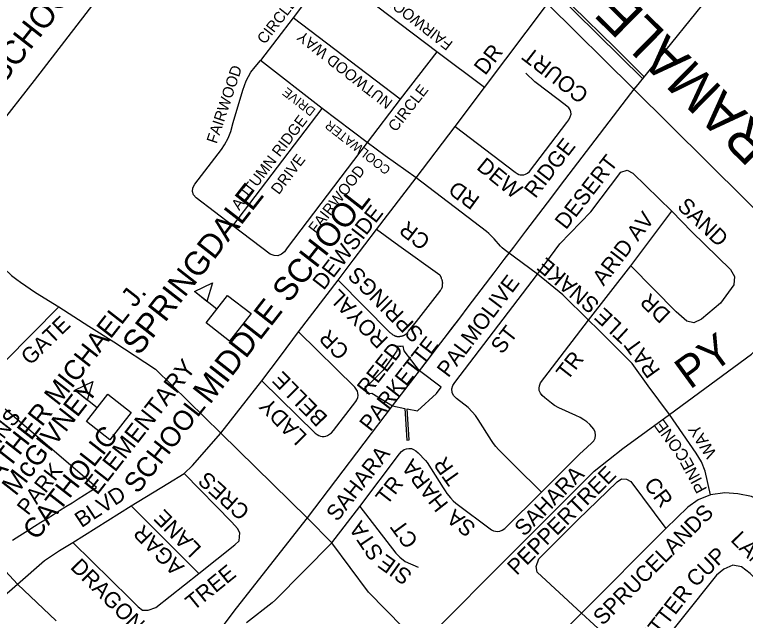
# Model space of a CAD drawing. Extents: x 586326 to 623965, y 4819854 to 4857850.
# Drawn here: x 599021 to 599945, y 4844882 to 4845643 of the extents above; entities that cross this region are included whole.
import ezdxf

# ---------------------------------------------------------------- set-up
doc = ezdxf.new("R2010")
doc.units = 0
for name, color, linetype in [('Lots_Concessions', 7, 'Continuous'), ('Major Rds and Hwys', 7, 'Continuous'), ('Major Rds Lbls', 7, 'Continuous'), ('Minor Rd Lbls', 7, 'Continuous'), ('Minor Rds', 7, 'Continuous'), ('Park Lbls', 7, 'Continuous'), ('Park Outlines', 7, 'Continuous'), ('Proposed Secondary Rds', 7, 'Continuous'), ('School Syms_Lbls', 7, 'Continuous'), ('Secondary Rds Lbls', 7, 'Continuous')]:
    doc.layers.add(name, color=color, linetype=linetype)

msp = doc.modelspace()

# ---------------------------------------------------------------- linework, layer by layer
at = {"layer": 'Lots_Concessions'}
for p, q in [((599045.67, 4845560.14), (599138.66, 4845680.96)), ((599805.59, 4845550.25), (599900.61, 4845667.87)), ((598527.63, 4844895.9), (599045.67, 4845560.14)), ((599722.36, 4845441.31), (599805.75, 4845550.76)), ((599711.36, 4845426.87), (599722.36, 4845441.31)), ((599700.36, 4845412.43), (599711.36, 4845426.87)), ((599689.36, 4845397.99), (599700.36, 4845412.43)), ((599678.35, 4845383.55), (599689.36, 4845397.99)), ((599667.35, 4845369.11), (599678.35, 4845383.55)), ((599652.19, 4845349.21), (599667.35, 4845369.11)), ((599640.07, 4845333.3), (599652.19, 4845349.21)), ((599627.35, 4845316.6), (599640.07, 4845333.3)), ((599623.26, 4845311.23), (599627.35, 4845316.6)), ((599616.44, 4845302.29), (599623.26, 4845311.23)), ((599605.54, 4845287.98), (599616.44, 4845302.29)), ((599594.63, 4845273.66), (599605.54, 4845287.98)), ((599583.73, 4845259.35), (599594.63, 4845273.66)), ((599552.83, 4845218.79), (599583.73, 4845259.35)), ((599572.82, 4845245.04), (599583.73, 4845259.35)), ((599562.82, 4845231.91), (599572.82, 4845245.04)), ((599552.83, 4845218.79), (599562.82, 4845231.91)), ((599532.84, 4845192.55), (599552.83, 4845218.79)), ((599542.83, 4845205.67), (599552.83, 4845218.79)), ((599532.84, 4845192.55), (599542.83, 4845205.67)), ((599525.56, 4845183.01), (599532.84, 4845192.55)), ((599525.56, 4845183.01), (599532.84, 4845192.55)), ((599498.9, 4845148.01), (599525.56, 4845183.01)), ((599498.9, 4845148.01), (599525.56, 4845183.01)), ((599390.98, 4845006.36), (599498.9, 4845148.01)), ((599301.28, 4844892.04), (599390.98, 4845006.36)), ((599215.4, 4844777.68), (599301.28, 4844892.04))]:
    msp.add_line(p, q, dxfattribs=at)
at = {"layer": 'Major Rds and Hwys'}
for points in [[(600039.25, 4845315.76), (599803.02, 4845549.78), (599694.92, 4845656.87)], [(599849.09, 4845137.24), (599953.04, 4845213.47), (599981.66, 4845243.12), (600039.25, 4845315.76)], [(599534.03, 4844845.06), (599660.18, 4844971.87), (599753.94, 4845065.3), (599790.27, 4845094.34), (599849.09, 4845137.24)]]:
    msp.add_lwpolyline(points, dxfattribs=at)
at = {"layer": 'Minor Rds'}
for points in [[(599424.41, 4845694.74), (599419.39, 4845695.12), (599415.15, 4845693.54), (599410.88, 4845689.9), (599373.24, 4845639.24)], [(599554.79, 4845596.43), (599433.34, 4845688.58), (599424.41, 4845694.74)], [(599373.24, 4845639.24), (599331.68, 4845585.31)], [(599508.38, 4845536.41), (599373.24, 4845639.24)], [(599554.79, 4845596.43), (599508.38, 4845536.41)], [(599615.16, 4845550.98), (599554.79, 4845596.43)], [(599296.61, 4845376.19), (599250.38, 4845411.44), (599247.02, 4845415.22), (599245.52, 4845419.55), (599246.06, 4845424.29), (599248.59, 4845428.63), (599282.36, 4845472.58), (599286.14, 4845478.52), (599290.6, 4845486.8), (599294.21, 4845495.46), (599297.33, 4845506.8), (599309.36, 4845547.92), (599313.57, 4845559.56), (599319.49, 4845570.44), (599324.92, 4845577.39), (599331.68, 4845585.31)], [(599409.66, 4845524.5), (599331.68, 4845585.31)], [(599577.97, 4845501.73), (599653.86, 4845443.98), (599656.33, 4845442.2), (599658.36, 4845441.15), (599660.43, 4845440.54), (599662.69, 4845440.47), (599664.9, 4845440.75), (599667.16, 4845441.57), (599669.49, 4845442.87), (599671.88, 4845444.77), (599719.24, 4845506.63), (599721.6, 4845510.25), (599723.61, 4845514.01), (599724.56, 4845517.5), (599724.4, 4845520.25), (599723.59, 4845522.97), (599721.63, 4845525.31), (599717.3, 4845529.03), (599682.09, 4845555.73), (599678.76, 4845558.33), (599667.49, 4845569.37)], [(599508.38, 4845536.41), (599466.87, 4845481.64)], [(599296.61, 4845376.19), (599409.66, 4845524.5)], [(599466.87, 4845481.64), (599409.66, 4845524.5)], [(599466.87, 4845481.64), (599365.29, 4845348.36), (599361.92, 4845342.96), (599358.4, 4845339.98), (599353.64, 4845338.23), (599349.12, 4845338.32), (599344.04, 4845340.28), (599296.61, 4845376.19)], [(599528.5, 4845436.63), (599489.33, 4845464.46), (599466.87, 4845481.64)], [(599682, 4845314.69), (599710.29, 4845353.08), (599749.6, 4845393.6), (599787.38, 4845444.07), (599795.72, 4845446.46), (599802.87, 4845442.48), (599852.15, 4845394.4)], [(599682, 4845314.69), (599643.46, 4845343.51), (599640.07, 4845346.09), (599637.6, 4845348.18), (599635.54, 4845350.29), (599627.21, 4845359.51), (599625.06, 4845361.89), (599623.12, 4845363.89), (599620.5, 4845366.27), (599617.63, 4845368.77), (599528.5, 4845436.63)], [(599800.09, 4845325.26), (599852.15, 4845394.4)], [(599852.15, 4845394.4), (599877.58, 4845368.57), (599926.49, 4845320.6), (599931.51, 4845311.71), (599930.36, 4845301.29), (599913.75, 4845278.01), (599889.81, 4845257.93), (599879.86, 4845253.33), (599870.88, 4845255.32), (599857.71, 4845267.25), (599800.09, 4845325.26)], [(599429.84, 4845307.33), (599495.47, 4845241.11), (599496, 4845240.59), (599496.47, 4845240.16), (599496.9, 4845239.8), (599497.68, 4845239.2), (599498.28, 4845238.77), (599499.22, 4845238.15), (599500.19, 4845237.54), (599500.67, 4845237.27), (599501.1, 4845237.06), (599501.47, 4845236.89), (599501.81, 4845236.75), (599502.1, 4845236.65), (599502.62, 4845236.48), (599503.01, 4845236.37), (599503.61, 4845236.23), (599504.22, 4845236.11), (599504.75, 4845236.04), (599505.23, 4845235.99), (599505.64, 4845235.97), (599506, 4845235.96), (599506.64, 4845235.97), (599507.12, 4845235.99), (599507.48, 4845236.02), (599508.01, 4845236.08), (599508.54, 4845236.16), (599509.1, 4845236.26), (599509.59, 4845236.36), (599510.02, 4845236.45), (599510.76, 4845236.64), (599511.31, 4845236.81), (599511.73, 4845236.94), (599512.34, 4845237.17), (599512.95, 4845237.42), (599513.41, 4845237.63), (599513.81, 4845237.82), (599514.14, 4845238), (599514.43, 4845238.16), (599514.93, 4845238.46), (599515.29, 4845238.69), (599515.55, 4845238.88), (599515.93, 4845239.19), (599516.3, 4845239.52), (599516.67, 4845239.87), (599517.3, 4845240.51), (599517.75, 4845240.99), (599518.42, 4845241.74), (599519.06, 4845242.5), (599529.15, 4845254.93), (599543.94, 4845273.76), (599558.45, 4845292.91), (599559.33, 4845294.1), (599559.96, 4845295.01), (599560.41, 4845295.7), (599560.72, 4845296.24), (599560.94, 4845296.65), (599561.25, 4845297.29), (599561.53, 4845297.95), (599561.6, 4845298.16), (599561.67, 4845298.36), (599561.77, 4845298.73), (599561.83, 4845299.06), (599561.88, 4845299.35), (599561.95, 4845299.86), (599562.01, 4845300.62), (599562.07, 4845301.38), (599562.14, 4845302.23), (599562.17, 4845302.86), (599562.19, 4845303.34), (599562.19, 4845303.69), (599562.18, 4845304.23), (599562.16, 4845304.49), (599562.13, 4845304.76), (599562.09, 4845305.09), (599561.98, 4845305.7), (599561.86, 4845306.23), (599561.73, 4845306.69), (599561.48, 4845307.49), (599561.26, 4845308.08), (599560.91, 4845308.97), (599560.54, 4845309.85), (599560.13, 4845310.91), (599559.97, 4845311.3), (599559.82, 4845311.64), (599559.69, 4845311.94), (599559.56, 4845312.19), (599559.45, 4845312.4), (599559.23, 4845312.76), (599559.05, 4845313.01), (599558.9, 4845313.19), (599558.66, 4845313.45), (599558.53, 4845313.56), (599558.39, 4845313.68), (599506.66, 4845350.92), (599478.38, 4845371.21)], [(599746.85, 4845256.52), (599800.09, 4845325.26)], [(599687.18, 4845038.84), (599653.52, 4845072.07), (599632.84, 4845093.11), (599629.62, 4845096.52), (599626.44, 4845100.37), (599623.94, 4845104.23), (599607.19, 4845130.81), (599603.51, 4845135.95), (599599.53, 4845140.72), (599594.31, 4845146.01), (599579.59, 4845157.51), (599575.9, 4845161.3), (599574.07, 4845165.14), (599573.73, 4845169.69), (599575.05, 4845173.74), (599577.51, 4845177.85), (599682, 4845314.69)], [(599746.85, 4845256.52), (599714.34, 4845288.75), (599682, 4845314.69)], [(599008.49, 4845204.59), (599076.65, 4845273.3)], [(599687.18, 4845038.84), (599735.83, 4845087.42), (599739.84, 4845091.21), (599750.45, 4845100.76), (599753.46, 4845104.08), (599755.14, 4845107.43), (599755.41, 4845111.27), (599755, 4845115.05), (599753.4, 4845118.51), (599751.05, 4845121.81), (599748.28, 4845124.71), (599744.7, 4845127.93), (599740.65, 4845130.67), (599735.99, 4845133.58), (599730.73, 4845136.11), (599709.17, 4845145.72), (599703.87, 4845148.6), (599699.69, 4845151.45), (599691.31, 4845158.32), (599688.27, 4845161.28), (599685.98, 4845164.26), (599684.46, 4845167.51), (599684.25, 4845170.63), (599684.64, 4845173.62), (599686.16, 4845177.24), (599746.85, 4845256.52)], [(599849.09, 4845137.24), (599822.34, 4845173.47), (599802.08, 4845201.68), (599759.04, 4845244.86), (599746.85, 4845256.52)], [(599333.59, 4845179.95), (599400.89, 4845113.7), (599403.25, 4845111.7), (599405.54, 4845110.48), (599407.72, 4845109.76), (599409.92, 4845109.54), (599412.05, 4845109.57), (599414.22, 4845109.89), (599416.46, 4845110.72), (599418.83, 4845112.17), (599421.39, 4845114.19), (599424.2, 4845116.79), (599452.3, 4845153.55), (599453.69, 4845155.86), (599454.69, 4845158.59), (599455.16, 4845161.31), (599454.94, 4845164.07), (599454.43, 4845166.84), (599452.89, 4845169.49), (599451.26, 4845171.9), (599379.76, 4845242)], [(599901.02, 4845035.58), (599894.29, 4845065.45), (599889.81, 4845077.1), (599882.75, 4845088.44), (599849.09, 4845137.24)], [(599235.19, 4845062.45), (599245.84, 4845072.85), (599281.61, 4845113.78)], [(599457.57, 4845020.88), (599507.52, 4845087.6), (599510.11, 4845090.39), (599513.33, 4845093.02), (599516.34, 4845093.9), (599519.46, 4845094.29), (599522.57, 4845094.01), (599525.31, 4845092.95), (599528.39, 4845091.05), (599531.16, 4845088.64), (599540.61, 4845078.85), (599542.55, 4845076.33), (599562.77, 4845044.24), (599565.15, 4845040.66), (599567.52, 4845037.31), (599571.96, 4845031.94), (599575.63, 4845028.04), (599578.98, 4845025.2), (599623.87, 4844991.38), (599626.41, 4844990.06), (599629.23, 4844989.49), (599631.59, 4844989.32), (599634.46, 4844989.74), (599637.39, 4844990.94), (599640.77, 4844993.03), (599687.18, 4845038.84)], [(599168.27, 4845021.47), (599214.64, 4845049.96), (599235.19, 4845062.45)], [(599253.67, 4844935.86), (599299.32, 4844972.37), (599304.54, 4844977.42), (599305.43, 4844987.5), (599302.76, 4844993.01), (599295.64, 4845000.95), (599235.19, 4845062.45)], [(599737.69, 4844885.88), (599681.65, 4844937.85), (599680.46, 4844944.79), (599683.7, 4844954.34), (599733.24, 4845003.93), (599782.81, 4845052.16), (599788.51, 4845055.73), (599794.68, 4845055.18), (599800.26, 4845052.36), (599844.35, 4844993.09)], [(599984.47, 4845017.31), (599952.73, 4845033.6), (599935.53, 4845036.98), (599919.35, 4845037.99), (599901.02, 4845035.58)], [(599901.02, 4845035.58), (599885.3, 4845029.22), (599872.15, 4845020.12), (599844.35, 4844993.09)], [(599094.18, 4844975.37), (599168.27, 4845021.47)], [(599168.27, 4845021.47), (599253.67, 4844935.86)], [(599422.05, 4844974.97), (599457.57, 4845020.88)], [(599457.57, 4845020.88), (599503, 4844961.61), (599507.95, 4844956.55), (599514.55, 4844951.14), (599531.25, 4844943.87)], [(599844.35, 4844993.09), (599737.69, 4844885.88)], [(598981.15, 4844973.73), (598992.85, 4844958.56), (599004.03, 4844944.44), (599024.39, 4844922.58)], [(599024.39, 4844922.58), (599058.56, 4844952.52), (599077.23, 4844965.05), (599094.18, 4844975.37)], [(599094.18, 4844975.37), (599166.37, 4844904.53), (599177.15, 4844893.97), (599182.51, 4844889.46), (599189.54, 4844889.52), (599199.3, 4844893.08), (599253.67, 4844935.86)], [(599422.05, 4844974.97), (599350.66, 4844902.5), (599346.27, 4844898.85), (599313.92, 4844873.34)], [(599988.28, 4844898.32), (599951.09, 4844935.85), (599940.36, 4844944.59), (599929.2, 4844946.33), (599918.01, 4844941.56), (599908.73, 4844933.98), (599821.86, 4844824.97), (599817.69, 4844821.63), (599813.27, 4844820.43), (599808.29, 4844821.02), (599800.3, 4844828.42), (599737.69, 4844885.88)], [(598786.56, 4844642.76), (598907.14, 4844793.25), (598953.45, 4844853.52), (598960.92, 4844863.36), (598962.8, 4844865.73), (598969.59, 4844873.62), (598972.92, 4844877.08), (598984.07, 4844887.92), (599024.39, 4844922.58)], [(599024.39, 4844922.58), (599073.28, 4844876.03)], [(599737.69, 4844885.88), (599711.11, 4844859.3), (599703.53, 4844850.09), (599674.57, 4844810.07)]]:
    msp.add_lwpolyline(points, dxfattribs=at)
at = {"layer": 'Park Outlines'}
for points in [[(599700.59, 4845675.6), (599815.34, 4845562.21), (599817.27, 4845564.59), (599779.87, 4845601.55), (599726.62, 4845654.17)], [(599018, 4844978.34), (599027.41, 4844984.25), (599037.18, 4844990.38), (599045.93, 4844995.87), (599053.83, 4845000.82), (599061.73, 4845005.78), (599069.63, 4845010.73), (599077.53, 4845015.69), (599085.42, 4845020.65), (599093.32, 4845025.6), (599101.22, 4845030.56), (599109.12, 4845035.51), (599117.02, 4845040.47), (599124.07, 4845044.89), (599008.8, 4845144.13)]]:
    msp.add_lwpolyline(points, dxfattribs=at)
msp.add_lwpolyline([(599514.32, 4845145.02), (599516.74, 4845104.79), (599519.74, 4845104.97), (599517.36, 4845144.43), (599530.24, 4845141.93), (599554.26, 4845163.83), (599560.23, 4845171.66), (599532.84, 4845192.55), (599513.46, 4845217.94), (599512.19, 4845223.8), (599509.87, 4845223.45), (599507.53, 4845223.4), (599505.19, 4845223.65), (599504.17, 4845217.74), (599487.08, 4845193.41), (599468.98, 4845175.05), (599463.83, 4845171.99), (599465.09, 4845169.42), (599465.94, 4845166.69), (599466.36, 4845163.86), (599472.36, 4845164.25), (599498.9, 4845148.01)], close=True, dxfattribs=at)
at = {"layer": 'Proposed Secondary Rds'}
for points in [[(599615.16, 4845550.98), (599694.92, 4845656.87)], [(599577.97, 4845501.73), (599615.16, 4845550.98)], [(599528.5, 4845436.63), (599577.97, 4845501.73)], [(599478.38, 4845371.21), (599528.5, 4845436.63)], [(598949.22, 4845378.48), (598980.64, 4845348.71), (598991.02, 4845338.32), (598999.17, 4845329.97), (599007.21, 4845322.03), (599016.84, 4845313.15), (599023.44, 4845308.04), (599028.11, 4845304.82), (599047.12, 4845291.84), (599076.65, 4845273.3)], [(599429.84, 4845307.33), (599448.91, 4845332.42), (599478.38, 4845371.21)], [(599379.76, 4845242), (599429.84, 4845307.33)], [(599076.65, 4845273.3), (599114.46, 4845249.02), (599146.04, 4845229.34), (599198.84, 4845194.6), (599281.61, 4845113.78)], [(599333.59, 4845179.95), (599356.83, 4845211.16), (599379.76, 4845242)], [(599281.61, 4845113.78), (599333.59, 4845179.95)], [(599422.05, 4844974.97), (599391.02, 4845005.92), (599281.61, 4845113.78)], [(599534.03, 4844845.06), (599468.3, 4844912.4), (599422.05, 4844974.97)]]:
    msp.add_lwpolyline(points, dxfattribs=at)
at = {"layer": 'School Syms_Lbls'}
for p, q in [((599276.53, 4845270.55), (599248.12, 4845292.75)), ((599125.03, 4845145.63), (599096.61, 4845167.82))]:
    msp.add_line(p, q, dxfattribs=at)
for points in [[(599248.12, 4845292.75), (599270.9, 4845303.78), (599263.98, 4845280.28)], [(599262.9, 4845253.1), (599290.16, 4845288), (599319.77, 4845264.87), (599292.5, 4845229.97)], [(599096.61, 4845167.82), (599119.39, 4845178.86), (599112.48, 4845155.35)], [(599111.39, 4845128.18), (599138.66, 4845163.08), (599168.26, 4845139.95), (599141, 4845105.05)]]:
    msp.add_lwpolyline(points, close=True, dxfattribs=at)

# ---------------------------------------------------------------- texts
at = {"layer": 'Major Rds Lbls'}
for s, height, rotation, p in [('BRAMALEA RD', 49.998, 135.49699, (600015.48, 4845453.34)), ('PY', 40.002, 36.08961, (599875, 4845168.2))]:
    msp.add_text(s, height=height, rotation=rotation, dxfattribs=at).set_placement(p)
at = {"layer": 'Minor Rd Lbls'}
for s, height, rotation, p in [('FAIRWOOD CIRCLE', 13.9205, 142.03842, (599576.11, 4845608.02)), ('CIRCLE', 13.92, 52.08047, (599337.11, 4845604.93)), ('NUTWOOD WAY', 13.9205, 142.03842, (599500.06, 4845533.94)), ('COURT', 20, 142.20408, (599748.41, 4845545.2)), ('FAIRWOOD', 13.92, 71.56223, (599276.24, 4845479.15)), ('CIRCLE', 13.92, 52.08047, (599502.91, 4845494.11)), ('COOLWATER     DRIVE', 11.5045, 142.03842, (599497.33, 4845448.92)), ('AUTUMN RIDGE', 13.9205, 52.79685, (599304.79, 4845394.81)), ('RIDGE', 20, 52.30139, (599679.42, 4845409.82)), ('DRIVE', 13.92, 52.79685, (599354.89, 4845414.63)), ('DEW', 20, 320.91243, (599603.83, 4845448.57)), ('DESERT', 20, 52.00002, (599718.16, 4845370.2)), ('FAIRWOOD', 13.92, 52.08047, (599402.12, 4845365.11)), ('RD', 20, 143.9714, (599610.55, 4845411.45)), ('SAND', 20, 316.57774, (599857.67, 4845399.15)), ('ARID AV', 20, 52.54115, (599765.77, 4845298.96)), ('CR', 20, 142.20408, (599548.08, 4845359.64)), ('SNAKE', 20, 139.88178, (599761.96, 4845278.68)), ('SPRINGS', 20, 134.72564, (599539.52, 4845240.28)), ('PALMOLIVE', 20, 53.0196, (599569.27, 4845182.89)), ('ROYAL', 20, 134.72564, (599494.68, 4845233.06)), ('DR', 20, 136.2943, (599851.87, 4845265.44)), ('TLE', 20, 137.15276, (599802.06, 4845240.33)), ('GATE', 20, 44.18535, (599040.43, 4845198.6)), ('ST', 20, 52.00002, (599637.19, 4845212.49)), ('CR', 20, 134.72564, (599445.45, 4845218.61)), ('RAT', 20, 125.85133, (599838.32, 4845192.77)), ('TR', 20, 52.00002, (599719.93, 4845179.19)), ('BELLE ', 20, 134.72564, (599417.84, 4845134.15)), ('LADY ', 20, 134.72564, (599391.91, 4845110.53)), ('CONE', 15, 126.06677, (599875.5, 4845084.82)), ('WAY', 15, 122.67533, (599909.36, 4845087.87)), ('SAHARA', 20, 52.00002, (599428.9, 4845000.69)), ('TR', 20, 125.53098, (599586.33, 4845056.67)), ('PINE', 15, 118.28635, (599897.21, 4845042.78)), ('HARA', 20, 127.97488, (599570.37, 4845023.98)), ('PEPPERTREE', 20, 44.92971, (599655.9, 4844932.61)), ('SAHARA', 20, 45.2849, (599665.2, 4844981.94)), ('CRES', 20, 137.98533, (599319.57, 4845016.52)), ('TR', 20, 52.00002, (599491.63, 4845021.37)), ('CR', 20, 306.55095, (599815.91, 4845048.48)), ('BLVD', 20, 33.47913, (599105.18, 4844993.29)), ('SA', 20, 141.62384, (599605.63, 4844996.34)), ('SPRUCELANDS', 20, 45.11319, (599764.68, 4844869.26)), ('LANE', 20, 134.14004, (599258.2, 4844968.46)), ('STA', 20, 123.9254, (599488.33, 4844961.09)), ('CT', 20, 126.06673, (599532.22, 4844977.25)), ('AGAR', 20, 134.57785, (599236.47, 4844945.15)), ('LANE', 19.998, 314.53362, (599925.5, 4844977.58)), ('CUP', 20, 44.28239, (599882.32, 4844917.53)), ('DRAGON', 20, 314.89756, (599090.15, 4844942.99)), ('SIE', 20, 144.48742, (599525.15, 4844936.34)), ('TREE', 20, 39.0667, (599247.09, 4844888.21)), ('BUTTER', 20, 52.00002, (599813.15, 4844827.46))]:
    msp.add_text(s, height=height, rotation=rotation, dxfattribs=at).set_placement(p)
at = {"layer": 'Park Lbls'}
for s, p in [('PARKETTE', (599470.95, 4845114.54)), ('REED', (599467.85, 4845160.12)), ('WIGGINS', (598956.31, 4845040.72)), ('PARK', (599037.66, 4845008.41))]:
    msp.add_text(s, height=19.992, rotation=52.00002, dxfattribs=at).set_placement(p)
at = {"layer": 'School Syms_Lbls'}
for s, height, p in [('MIDDLE SCHOOL', 30, (598905.53, 4845425.33)), ('SPRINGDALE', 30, (599177.97, 4845210.6)), ('MIDDLE SCHOOL', 30, (599267.6, 4845148.93)), ('FATHER MICHAEL J.', 25, (598987.61, 4845034.34)), ('ELEMENTARY', 22.598, (599124.88, 4845034.18)), ('McGIVNEY ', 25, (599022.06, 4845033.06)), ('SCHOOL', 25, (599176.45, 4845035.81)), ('CATHOLIC', 25, (599048.63, 4844976.97))]:
    msp.add_text(s, height=height, rotation=52.00002, dxfattribs=at).set_placement(p)
at = {"layer": 'Secondary Rds Lbls'}
for s, p in [('DR', (599615.94, 4845565.54)), ('DEWSIDE', (599411.71, 4845293.59))]:
    msp.add_text(s, height=20, rotation=52.30139, dxfattribs=at).set_placement(p)

doc.saveas('drawing.dxf')
